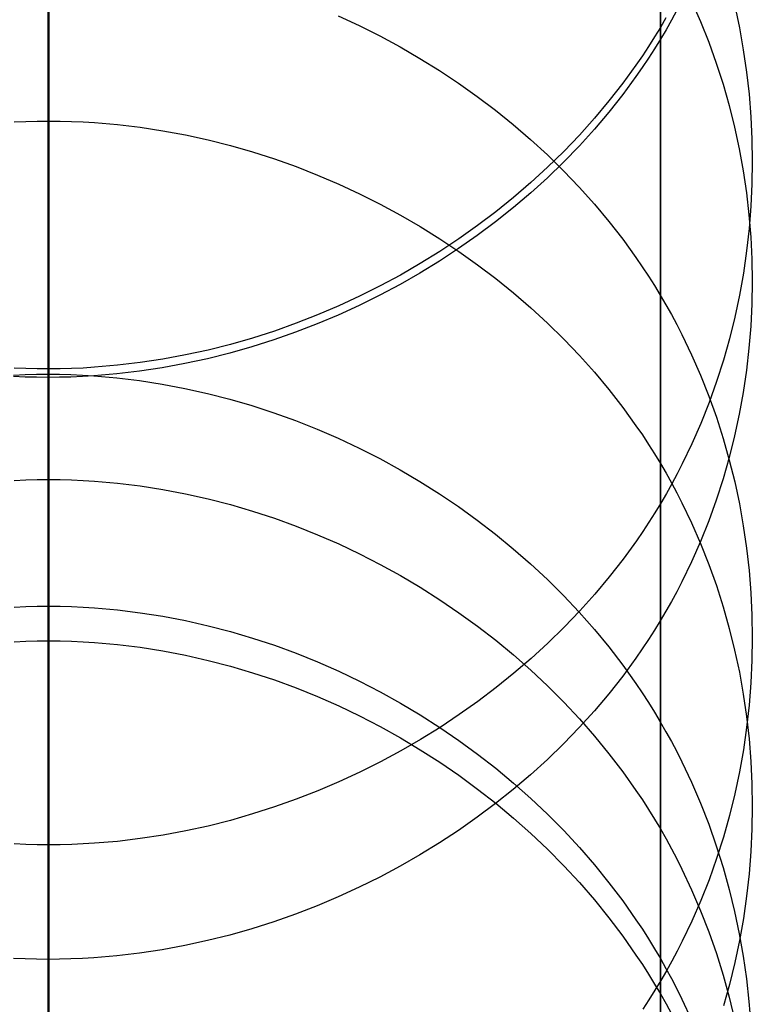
# Model space of a CAD drawing. Extents: x -383 to 1849, y -1185 to -529.
# Tile 428 of 656: x 178 to 194, y -699 to -678. Entities that reach past the tile are written whole.
import ezdxf

# ---------------------------------------------------------------- set-up
doc = ezdxf.new("R2010")
doc.units = 0
doc.layers.add('PREDEFINITO', color=7, linetype='CONTINUOUS')

msp = doc.modelspace()

# ---------------------------------------------------------------- linework, layer by layer
at = {"layer": 'PREDEFINITO'}
for p, q in [((178.642, -589.612), (178.64, -681.505, 343.803)), ((191.635, -597.37), (191.635, -688.817, 342.158)), ((191.636, -612.91), (191.639, -703.456, 338.857)), ((178.656, -620.669), (178.658, -710.772, 337.203)), ((191.636, -684.965, 521.898), (191.636, -642.401, 661.817)), ((191.641, -699.458, 525.784), (191.635, -656.764, 666.183)), ((178.642, -706.703, 527.741), (178.642, -663.935, 668.363)), ((178.656, -680.269, 510.759), (178.656, -677.732, 519.936)), ((192.297, -677.728, 550.105), (192.487, -678.159, 550.233)), ((193.213, -677.829, 284.751), (193.312, -678.293, 284.627)), ((184.8, -678.039, 324.944), (185.244, -678.244, 324.892)), ((191.755, -678.079, 244.241), (191.636, -678.284, 244.186)), ((191.984, -677.92, 594.372), (191.872, -678.127, 594.435)), ((185.244, -678.244, 324.892), (185.681, -678.463, 324.836)), ((191.636, -678.284, 244.186), (191.512, -678.487, 244.132)), ((191.872, -678.127, 594.435), (191.756, -678.332, 594.497)), ((192.487, -678.159, 550.233), (192.662, -678.596, 550.363)), ((185.681, -678.463, 324.836), (186.112, -678.695, 324.777)), ((191.512, -678.487, 244.132), (191.385, -678.687, 244.079)), ((191.756, -678.332, 594.497), (191.636, -678.535, 594.559)), ((193.312, -678.293, 284.627), (193.396, -678.761, 284.503)), ((186.112, -678.695, 324.777), (186.534, -678.94, 324.715)), ((191.385, -678.687, 244.079), (191.254, -678.886, 244.025)), ((191.636, -678.535, 594.559), (191.512, -678.736, 594.62)), ((192.662, -678.596, 550.363), (192.822, -679.039, 550.495)), ((191.254, -678.886, 244.025), (191.119, -679.082, 243.973)), ((191.512, -678.736, 594.62), (191.385, -678.935, 594.68)), ((193.396, -678.761, 284.503), (193.465, -679.231, 284.377)), ((186.534, -678.94, 324.715), (186.948, -679.197, 324.649)), ((191.119, -679.082, 243.973), (190.839, -679.467, 243.87)), ((191.385, -678.935, 594.68), (191.253, -679.131, 594.74)), ((192.822, -679.039, 550.495), (192.967, -679.487, 550.628)), ((186.948, -679.197, 324.649), (187.354, -679.466, 324.581)), ((191.119, -679.325, 594.799), (190.838, -679.707, 594.915)), ((191.253, -679.131, 594.74), (191.119, -679.325, 594.799)), ((193.465, -679.231, 284.377), (193.518, -679.703, 284.251)), ((187.354, -679.466, 324.581), (187.751, -679.748, 324.509)), ((190.839, -679.467, 243.87), (190.546, -679.843, 243.77)), ((192.967, -679.487, 550.628), (193.096, -679.94, 550.763)), ((187.751, -679.748, 324.509), (188.138, -680.041, 324.434)), ((190.838, -679.707, 594.915), (190.544, -680.08, 595.028)), ((193.518, -679.703, 284.251), (193.557, -680.177, 284.125)), ((190.546, -679.843, 243.77), (190.239, -680.21, 243.672)), ((193.096, -679.94, 550.763), (193.21, -680.398, 550.899)), ((188.138, -680.041, 324.434), (188.516, -680.345, 324.357)), ((190.544, -680.08, 595.028), (190.237, -680.443, 595.139)), ((177.926, -680.288, 510.764), (178.169, -680.277, 510.762)), ((178.169, -680.277, 510.762), (178.412, -680.271, 510.76)), ((178.412, -680.271, 510.76), (178.656, -680.269, 510.759)), ((178.656, -680.269, 510.759), (178.9, -680.271, 510.76)), ((178.656, -682.56, 501.584), (178.656, -680.269, 510.759)), ((178.9, -680.271, 510.76), (179.143, -680.277, 510.761)), ((179.143, -680.277, 510.761), (179.386, -680.287, 510.764)), ((179.386, -680.287, 510.764), (179.629, -680.302, 510.768)), ((179.629, -680.302, 510.768), (180.115, -680.343, 510.779)), ((180.115, -680.343, 510.779), (180.599, -680.401, 510.793)), ((188.516, -680.345, 324.357), (188.883, -680.661, 324.277)), ((190.239, -680.21, 243.672), (189.919, -680.567, 243.576)), ((193.557, -680.177, 284.125), (193.58, -680.652, 283.999)), ((180.599, -680.401, 510.793), (181.081, -680.475, 510.812)), ((181.081, -680.475, 510.812), (181.561, -680.564, 510.835)), ((181.561, -680.564, 510.835), (182.037, -680.669, 510.862)), ((189.919, -680.567, 243.576), (189.587, -680.914, 243.484)), ((190.237, -680.443, 595.139), (189.917, -680.796, 595.246)), ((193.21, -680.398, 550.899), (193.309, -680.859, 551.036)), ((182.037, -680.669, 510.862), (182.511, -680.789, 510.892)), ((182.511, -680.789, 510.892), (182.98, -680.924, 510.927)), ((188.883, -680.661, 324.277), (189.239, -680.988, 324.194)), ((193.58, -680.652, 283.999), (193.587, -681.127, 283.872)), ((182.98, -680.924, 510.927), (183.446, -681.073, 510.965)), ((189.239, -680.988, 324.194), (189.583, -681.325, 324.108)), ((189.587, -680.914, 243.484), (189.243, -681.25, 243.394)), ((189.917, -680.796, 595.246), (189.584, -681.14, 595.35)), ((193.309, -680.859, 551.036), (193.393, -681.323, 551.174)), ((183.446, -681.073, 510.965), (183.906, -681.237, 511.007)), ((189.584, -681.14, 595.35), (189.24, -681.473, 595.452)), ((193.587, -681.127, 283.872), (193.58, -681.603, 283.745)), ((183.906, -681.237, 511.007), (184.361, -681.415, 511.052)), ((184.361, -681.415, 511.052), (184.811, -681.607, 511.101)), ((189.243, -681.25, 243.394), (188.888, -681.576, 243.308)), ((189.583, -681.325, 324.108), (189.916, -681.673, 324.019)), ((193.393, -681.323, 551.174), (193.461, -681.79, 551.313)), ((178.64, -681.505, 343.803), (178.64, -683.69, 353.028)), ((184.811, -681.607, 511.101), (185.254, -681.812, 511.154)), ((188.888, -681.576, 243.308), (188.521, -681.89, 243.224)), ((189.24, -681.473, 595.452), (188.884, -681.795, 595.55)), ((193.58, -681.603, 283.745), (193.558, -682.078, 283.619)), ((185.254, -681.812, 511.154), (185.691, -682.031, 511.21)), ((188.884, -681.795, 595.55), (188.517, -682.107, 595.644)), ((189.916, -681.673, 324.019), (190.236, -682.031, 323.928)), ((193.461, -681.79, 551.313), (193.515, -682.259, 551.453)), ((185.691, -682.031, 511.21), (186.12, -682.263, 511.269)), ((188.521, -681.89, 243.224), (188.145, -682.194, 243.143)), ((190.236, -682.031, 323.928), (190.543, -682.398, 323.835)), ((188.145, -682.194, 243.143), (187.758, -682.486, 243.065)), ((188.517, -682.107, 595.644), (188.139, -682.408, 595.736)), ((193.558, -682.078, 283.619), (193.52, -682.552, 283.492)), ((186.12, -682.263, 511.269), (186.542, -682.508, 511.331)), ((188.139, -682.408, 595.736), (187.752, -682.697, 595.824)), ((190.543, -682.398, 323.835), (190.838, -682.776, 323.739)), ((193.515, -682.259, 551.453), (193.553, -682.73, 551.593)), ((178.656, -684.592, 492.4), (178.656, -682.56, 501.584)), ((186.542, -682.508, 511.331), (186.956, -682.765, 511.396)), ((187.758, -682.486, 243.065), (187.362, -682.767, 242.991)), ((193.52, -682.552, 283.492), (193.467, -683.024, 283.366)), ((186.956, -682.765, 511.396), (187.361, -683.034, 511.465)), ((187.362, -682.767, 242.991), (186.956, -683.035, 242.92)), ((187.752, -682.697, 595.824), (187.355, -682.975, 595.908)), ((190.838, -682.776, 323.739), (191.118, -683.162, 323.641)), ((193.553, -682.73, 551.593), (193.576, -683.201, 551.733)), ((186.956, -683.035, 242.92), (186.542, -683.292, 242.852)), ((187.355, -682.975, 595.908), (186.949, -683.241, 595.989)), ((187.361, -683.034, 511.465), (187.758, -683.316, 511.536)), ((193.467, -683.024, 283.366), (193.398, -683.494, 283.241)), ((186.542, -683.292, 242.852), (186.121, -683.536, 242.787)), ((186.949, -683.241, 595.989), (186.535, -683.495, 596.066)), ((191.118, -683.162, 323.641), (191.253, -683.359, 323.591)), ((193.576, -683.201, 551.733), (193.583, -683.673, 551.873)), ((186.535, -683.495, 596.066), (186.112, -683.736, 596.14)), ((187.758, -683.316, 511.536), (188.144, -683.609, 511.611)), ((191.253, -683.359, 323.591), (191.384, -683.558, 323.54)), ((193.398, -683.494, 283.241), (193.315, -683.962, 283.116)), ((178.64, -683.69, 353.028), (178.642, -685.639, 362.259)), ((186.121, -683.536, 242.787), (185.691, -683.767, 242.726)), ((188.144, -683.609, 511.611), (188.521, -683.913, 511.688)), ((191.384, -683.558, 323.54), (191.511, -683.759, 323.489)), ((193.583, -683.673, 551.873), (193.576, -684.146, 552.014)), ((185.691, -683.767, 242.726), (185.254, -683.985, 242.668)), ((186.112, -683.736, 596.14), (185.682, -683.965, 596.209)), ((188.521, -683.913, 511.688), (188.887, -684.229, 511.768)), ((191.511, -683.759, 323.489), (191.635, -683.962, 323.437)), ((185.254, -683.985, 242.668), (184.811, -684.19, 242.613)), ((185.682, -683.965, 596.209), (185.245, -684.181, 596.275)), ((191.635, -683.962, 323.437), (191.755, -684.168, 323.385)), ((193.315, -683.962, 283.116), (193.216, -684.426, 282.993)), ((184.811, -684.19, 242.613), (184.361, -684.381, 242.563)), ((185.245, -684.181, 596.275), (184.801, -684.384, 596.337)), ((188.887, -684.229, 511.768), (189.243, -684.556, 511.851)), ((191.755, -684.168, 323.385), (191.871, -684.375, 323.332)), ((193.576, -684.146, 552.014), (193.553, -684.617, 552.154)), ((184.361, -684.381, 242.563), (183.906, -684.559, 242.516)), ((184.801, -684.384, 596.337), (184.351, -684.573, 596.394)), ((191.871, -684.375, 323.332), (191.984, -684.585, 323.279)), ((193.216, -684.426, 282.993), (193.102, -684.887, 282.87)), ((178.656, -686.363, 483.198), (178.656, -684.592, 492.4)), ((183.446, -684.723, 242.472), (182.98, -684.872, 242.433)), ((183.895, -684.749, 596.448), (183.434, -684.911, 596.497)), ((183.906, -684.559, 242.516), (183.446, -684.723, 242.472)), ((184.351, -684.573, 596.394), (183.895, -684.749, 596.448)), ((189.243, -684.556, 511.851), (189.587, -684.893, 511.936)), ((191.984, -684.585, 323.279), (192.092, -684.796, 323.225)), ((193.553, -684.617, 552.154), (193.515, -685.088, 552.294)), ((182.98, -684.872, 242.433), (182.511, -685.006, 242.397)), ((183.434, -684.911, 596.497), (182.968, -685.059, 596.542)), ((189.587, -684.893, 511.936), (189.919, -685.241, 512.024)), ((191.636, -687.532, 512.602), (191.636, -684.965, 521.898)), ((192.092, -684.796, 323.225), (192.298, -685.225, 323.116)), ((193.102, -684.887, 282.87), (192.973, -685.343, 282.748)), ((182.037, -685.126, 242.366), (181.561, -685.231, 242.338)), ((182.511, -685.006, 242.397), (182.037, -685.126, 242.366)), ((182.968, -685.059, 596.542), (182.498, -685.192, 596.582)), ((193.515, -685.088, 552.294), (193.462, -685.557, 552.433)), ((181.081, -685.32, 242.315), (180.599, -685.394, 242.295)), ((181.561, -685.231, 242.338), (181.081, -685.32, 242.315)), ((182.024, -685.311, 596.618), (181.547, -685.414, 596.65)), ((182.498, -685.192, 596.582), (182.024, -685.311, 596.618)), ((189.919, -685.241, 512.024), (190.239, -685.599, 512.115)), ((192.298, -685.225, 323.116), (192.489, -685.66, 323.006)), ((192.973, -685.343, 282.748), (192.829, -685.795, 282.627)), ((178.169, -685.518, 242.262), (177.926, -685.508, 242.265)), ((178.413, -685.524, 242.261), (178.169, -685.518, 242.262)), ((178.656, -685.527, 242.26), (178.413, -685.524, 242.261)), ((178.9, -685.524, 242.261), (178.656, -685.527, 242.26)), ((179.143, -685.518, 242.262), (178.9, -685.524, 242.261)), ((179.386, -685.508, 242.265), (179.143, -685.518, 242.262)), ((179.63, -685.493, 242.269), (179.386, -685.508, 242.265)), ((180.115, -685.451, 242.28), (179.63, -685.493, 242.269)), ((180.585, -685.575, 596.699), (180.101, -685.633, 596.716)), ((180.599, -685.394, 242.295), (180.115, -685.451, 242.28)), ((181.067, -685.503, 596.677), (180.585, -685.575, 596.699)), ((181.547, -685.414, 596.65), (181.067, -685.503, 596.677)), ((193.462, -685.557, 552.433), (193.393, -686.024, 552.572)), ((177.912, -685.658, 362.255), (178.155, -685.647, 362.257)), ((178.155, -685.699, 596.736), (177.912, -685.688, 596.733)), ((178.155, -685.647, 362.257), (178.398, -685.641, 362.258)), ((178.398, -685.705, 596.738), (178.155, -685.699, 596.736)), ((178.398, -685.641, 362.258), (178.642, -685.639, 362.259)), ((178.642, -685.707, 596.739), (178.398, -685.705, 596.738)), ((178.642, -685.639, 362.259), (178.885, -685.641, 362.258)), ((178.642, -685.639, 362.259), (178.645, -687.294, 371.512)), ((178.885, -685.705, 596.738), (178.642, -685.707, 596.739)), ((178.885, -685.641, 362.258), (179.129, -685.647, 362.257)), ((179.129, -685.699, 596.736), (178.885, -685.705, 596.738)), ((179.129, -685.647, 362.257), (179.372, -685.658, 362.255)), ((179.372, -685.688, 596.733), (179.129, -685.699, 596.736)), ((179.372, -685.658, 362.255), (179.615, -685.673, 362.253)), ((179.615, -685.674, 596.729), (179.372, -685.688, 596.733)), ((180.101, -685.633, 596.716), (179.615, -685.674, 596.729)), ((179.615, -685.673, 362.253), (180.101, -685.715, 362.245)), ((180.101, -685.715, 362.245), (180.585, -685.774, 362.234)), ((180.585, -685.774, 362.234), (181.067, -685.849, 362.221)), ((190.239, -685.599, 512.115), (190.546, -685.967, 512.208)), ((192.489, -685.66, 323.006), (192.664, -686.102, 322.893)), ((192.829, -685.795, 282.627), (192.669, -686.241, 282.508)), ((181.067, -685.849, 362.221), (181.547, -685.94, 362.204)), ((181.547, -685.94, 362.204), (182.024, -686.046, 362.185)), ((190.546, -685.967, 512.208), (190.839, -686.344, 512.303)), ((182.024, -686.046, 362.185), (182.498, -686.168, 362.163)), ((182.498, -686.168, 362.163), (182.968, -686.305, 362.138)), ((192.664, -686.102, 322.893), (192.824, -686.549, 322.779)), ((193.393, -686.024, 552.572), (193.309, -686.488, 552.71)), ((178.656, -687.874, 473.97), (178.656, -686.363, 483.198)), ((182.968, -686.305, 362.138), (183.434, -686.457, 362.111)), ((190.839, -686.344, 512.303), (191.119, -686.731, 512.401)), ((192.669, -686.241, 282.508), (192.494, -686.682, 282.391)), ((183.434, -686.457, 362.111), (183.895, -686.623, 362.08)), ((183.895, -686.623, 362.08), (184.35, -686.804, 362.048)), ((192.824, -686.549, 322.779), (192.969, -687.002, 322.664)), ((193.309, -686.488, 552.71), (193.211, -686.949, 552.847)), ((184.35, -686.804, 362.048), (184.801, -686.999, 362.012)), ((191.119, -686.731, 512.401), (191.254, -686.928, 512.45)), ((192.494, -686.682, 282.391), (192.304, -687.116, 282.275)), ((184.801, -686.999, 362.012), (185.244, -687.208, 361.974)), ((191.254, -686.928, 512.45), (191.385, -687.127, 512.5)), ((192.969, -687.002, 322.664), (193.098, -687.46, 322.548)), ((193.211, -686.949, 552.847), (193.096, -687.406, 552.983)), ((185.244, -687.208, 361.974), (185.682, -687.43, 361.934)), ((191.385, -687.127, 512.5), (191.512, -687.328, 512.551)), ((192.304, -687.116, 282.275), (192.099, -687.543, 282.16)), ((178.645, -687.294, 371.512), (178.649, -688.656, 380.788)), ((185.682, -687.43, 361.934), (186.112, -687.665, 361.891)), ((191.512, -687.328, 512.551), (191.636, -687.532, 512.602)), ((193.096, -687.406, 552.983), (192.967, -687.859, 553.118)), ((193.098, -687.46, 322.548), (193.213, -687.922, 322.431)), ((186.112, -687.665, 361.891), (186.534, -687.913, 361.846)), ((191.636, -689.858, 503.273), (191.636, -687.532, 512.602)), ((191.636, -687.532, 512.602), (191.756, -687.737, 512.654)), ((192.099, -687.543, 282.16), (191.991, -687.754, 282.104)), ((177.926, -687.894, 473.973), (178.169, -687.883, 473.971)), ((178.169, -687.883, 473.971), (178.412, -687.876, 473.97)), ((178.412, -687.876, 473.97), (178.656, -687.874, 473.97)), ((178.656, -687.874, 473.97), (178.899, -687.876, 473.97)), ((178.656, -689.122, 464.707), (178.656, -687.874, 473.97)), ((178.899, -687.876, 473.97), (179.143, -687.882, 473.971)), ((179.143, -687.882, 473.971), (179.386, -687.893, 473.972)), ((179.386, -687.893, 473.972), (179.629, -687.908, 473.975)), ((191.756, -687.737, 512.654), (191.872, -687.945, 512.706)), ((191.991, -687.754, 282.104), (191.879, -687.963, 282.048)), ((192.967, -687.859, 553.118), (192.822, -688.308, 553.251)), ((179.629, -687.908, 473.975), (180.115, -687.95, 473.981)), ((180.115, -687.95, 473.981), (180.599, -688.009, 473.99)), ((180.599, -688.009, 473.99), (181.081, -688.084, 474.001)), ((181.081, -688.084, 474.001), (181.561, -688.175, 474.015)), ((186.534, -687.913, 361.846), (186.949, -688.174, 361.799)), ((191.879, -687.963, 282.048), (191.763, -688.17, 281.993)), ((191.872, -687.945, 512.706), (191.984, -688.154, 512.759)), ((193.213, -687.922, 322.431), (193.312, -688.388, 322.312)), ((181.561, -688.175, 474.015), (182.037, -688.282, 474.03)), ((182.037, -688.282, 474.03), (182.511, -688.405, 474.049)), ((186.949, -688.174, 361.799), (187.355, -688.448, 361.749)), ((191.763, -688.17, 281.993), (191.643, -688.375, 281.938)), ((191.984, -688.154, 512.759), (192.093, -688.366, 512.812)), ((192.822, -688.308, 553.251), (192.663, -688.751, 553.383)), ((182.511, -688.405, 474.049), (182.98, -688.543, 474.069)), ((187.355, -688.448, 361.749), (187.751, -688.733, 361.697)), ((191.643, -688.375, 281.938), (191.519, -688.578, 281.884)), ((192.093, -688.366, 512.812), (192.298, -688.795, 512.92)), ((193.312, -688.388, 322.312), (193.396, -688.856, 322.193)), ((178.649, -688.656, 380.788), (178.653, -689.74, 390.086)), ((182.98, -688.543, 474.069), (183.446, -688.695, 474.092)), ((183.446, -688.695, 474.092), (183.906, -688.862, 474.117)), ((191.519, -688.578, 281.884), (191.392, -688.778, 281.83)), ((183.906, -688.862, 474.117), (184.361, -689.044, 474.144)), ((187.751, -688.733, 361.697), (188.139, -689.031, 361.643)), ((191.392, -688.778, 281.83), (191.261, -688.977, 281.777)), ((191.635, -688.817, 342.158), (191.635, -691.033, 351.525)), ((192.298, -688.795, 512.92), (192.488, -689.23, 513.03)), ((192.663, -688.751, 553.383), (192.488, -689.188, 553.513)), ((193.396, -688.856, 322.193), (193.465, -689.328, 322.073)), ((178.656, -690.108, 455.415), (178.656, -689.122, 464.707)), ((184.361, -689.044, 474.144), (184.811, -689.24, 474.173)), ((188.139, -689.031, 361.643), (188.516, -689.34, 361.587)), ((191.261, -688.977, 281.777), (191.127, -689.173, 281.724)), ((184.811, -689.24, 474.173), (185.254, -689.45, 474.204)), ((188.516, -689.34, 361.587), (188.883, -689.661, 361.529)), ((191.127, -689.173, 281.724), (190.847, -689.559, 281.621)), ((192.488, -689.188, 553.513), (192.297, -689.619, 553.642)), ((192.488, -689.23, 513.03), (192.664, -689.672, 513.141)), ((193.465, -689.328, 322.073), (193.518, -689.802, 321.953)), ((185.254, -689.45, 474.204), (185.691, -689.673, 474.237)), ((190.847, -689.559, 281.621), (190.553, -689.935, 281.52)), ((178.653, -689.74, 390.086), (178.656, -690.56, 399.403)), ((185.691, -689.673, 474.237), (186.12, -689.91, 474.273)), ((188.883, -689.661, 361.529), (189.239, -689.992, 361.468)), ((192.297, -689.619, 553.642), (192.092, -690.043, 553.768)), ((192.664, -689.672, 513.141), (192.824, -690.12, 513.253)), ((186.12, -689.91, 474.273), (186.542, -690.159, 474.31)), ((190.553, -689.935, 281.52), (190.246, -690.302, 281.421)), ((191.636, -691.929, 493.908), (191.636, -689.858, 503.273)), ((193.518, -689.802, 321.953), (193.557, -690.277, 321.832)), ((178.656, -690.833, 446.1), (178.656, -690.108, 455.415)), ((186.542, -690.159, 474.31), (186.956, -690.422, 474.349)), ((189.239, -689.992, 361.468), (189.583, -690.335, 361.406)), ((192.092, -690.043, 553.768), (191.983, -690.252, 553.83)), ((192.824, -690.12, 513.253), (192.968, -690.574, 513.367)), ((189.583, -690.335, 361.406), (189.916, -690.688, 361.342)), ((190.246, -690.302, 281.421), (189.926, -690.659, 281.325)), ((191.983, -690.252, 553.83), (191.871, -690.459, 553.892)), ((193.557, -690.277, 321.832), (193.58, -690.753, 321.711)), ((177.926, -690.579, 399.402), (178.169, -690.569, 399.402)), ((178.169, -690.569, 399.402), (178.413, -690.562, 399.403)), ((178.413, -690.562, 399.403), (178.656, -690.56, 399.403)), ((178.656, -690.56, 399.403), (178.9, -690.562, 399.403)), ((178.656, -690.56, 399.403), (178.658, -691.126, 408.736)), ((178.9, -690.562, 399.403), (179.143, -690.569, 399.402)), ((179.143, -690.569, 399.402), (179.386, -690.579, 399.402)), ((179.386, -690.579, 399.402), (179.629, -690.594, 399.401)), ((179.629, -690.594, 399.401), (180.115, -690.637, 399.397)), ((186.956, -690.422, 474.349), (187.361, -690.697, 474.39)), ((191.871, -690.459, 553.892), (191.755, -690.665, 553.953)), ((192.968, -690.574, 513.367), (193.098, -691.032, 513.482)), ((180.115, -690.637, 399.397), (180.599, -690.697, 399.393)), ((180.599, -690.697, 399.393), (181.081, -690.773, 399.388)), ((181.081, -690.773, 399.388), (181.56, -690.865, 399.381)), ((187.361, -690.697, 474.39), (187.758, -690.984, 474.432)), ((189.926, -690.659, 281.325), (189.594, -691.006, 281.232)), ((189.916, -690.688, 361.342), (190.236, -691.051, 361.276)), ((191.755, -690.665, 553.953), (191.635, -690.868, 554.013)), ((193.58, -690.753, 321.711), (193.587, -691.23, 321.59)), ((178.656, -691.295, 436.767), (178.656, -690.833, 446.1)), ((181.56, -690.865, 399.381), (182.037, -690.973, 399.373)), ((182.037, -690.973, 399.373), (182.511, -691.096, 399.364)), ((187.758, -690.984, 474.432), (188.144, -691.283, 474.477)), ((189.594, -691.006, 281.232), (189.25, -691.342, 281.142)), ((191.635, -690.868, 554.013), (191.511, -691.069, 554.073)), ((178.658, -691.126, 408.736), (178.658, -691.439, 418.079)), ((182.511, -691.096, 399.364), (182.98, -691.235, 399.354)), ((182.98, -691.235, 399.354), (183.445, -691.389, 399.343)), ((190.236, -691.051, 361.276), (190.544, -691.424, 361.208)), ((191.511, -691.069, 554.073), (191.384, -691.268, 554.133)), ((191.635, -691.033, 351.525), (191.635, -693.013, 360.918)), ((193.098, -691.032, 513.482), (193.212, -691.494, 513.598)), ((193.587, -691.23, 321.59), (193.58, -691.707, 321.469)), ((177.926, -691.315, 436.768), (178.169, -691.304, 436.768)), ((178.169, -691.304, 436.768), (178.413, -691.297, 436.768)), ((178.413, -691.297, 436.768), (178.656, -691.295, 436.767)), ((178.656, -691.295, 436.767), (178.9, -691.297, 436.768)), ((178.657, -691.497, 427.425), (178.656, -691.295, 436.767)), ((178.658, -691.439, 418.079), (178.657, -691.497, 427.425)), ((178.9, -691.297, 436.768), (179.143, -691.304, 436.768)), ((179.143, -691.304, 436.768), (179.386, -691.314, 436.768)), ((179.386, -691.314, 436.768), (179.63, -691.329, 436.769)), ((179.63, -691.329, 436.769), (180.115, -691.372, 436.771)), ((180.115, -691.372, 436.771), (180.599, -691.431, 436.773)), ((180.599, -691.431, 436.773), (181.081, -691.507, 436.776)), ((183.445, -691.389, 399.343), (183.906, -691.558, 399.331)), ((188.144, -691.283, 474.477), (188.521, -691.594, 474.523)), ((189.25, -691.342, 281.142), (188.894, -691.668, 281.054)), ((190.544, -691.424, 361.208), (190.838, -691.808, 361.138)), ((191.384, -691.268, 554.133), (191.253, -691.465, 554.191)), ((181.081, -691.507, 436.776), (181.561, -691.6, 436.78)), ((181.561, -691.6, 436.78), (182.037, -691.708, 436.784)), ((183.906, -691.558, 399.331), (184.361, -691.741, 399.317)), ((188.521, -691.594, 474.523), (188.887, -691.916, 474.571)), ((191.253, -691.465, 554.191), (191.118, -691.66, 554.249)), ((193.212, -691.494, 513.598), (193.312, -691.96, 513.715)), ((182.037, -691.708, 436.784), (182.511, -691.831, 436.789)), ((182.511, -691.831, 436.789), (182.98, -691.971, 436.794)), ((184.361, -691.741, 399.317), (184.811, -691.939, 399.303)), ((188.894, -691.668, 281.054), (188.528, -691.983, 280.969)), ((191.118, -691.66, 554.249), (190.838, -692.042, 554.363)), ((190.838, -691.808, 361.138), (191.118, -692.2, 361.066)), ((193.58, -691.707, 321.469), (193.558, -692.184, 321.347)), ((182.98, -691.971, 436.794), (183.446, -692.125, 436.8)), ((184.811, -691.939, 399.303), (185.254, -692.15, 399.288)), ((188.528, -691.983, 280.969), (188.151, -692.287, 280.887)), ((188.887, -691.916, 474.571), (189.243, -692.25, 474.621)), ((190.838, -692.042, 554.363), (190.544, -692.415, 554.474)), ((191.636, -693.74, 484.507), (191.636, -691.929, 493.908)), ((193.312, -691.96, 513.715), (193.396, -692.429, 513.832)), ((183.446, -692.125, 436.8), (183.906, -692.294, 436.807)), ((185.254, -692.15, 399.288), (185.691, -692.375, 399.271)), ((189.243, -692.25, 474.621), (189.587, -692.594, 474.672)), ((191.118, -692.2, 361.066), (191.253, -692.4, 361.03)), ((193.558, -692.184, 321.347), (193.52, -692.659, 321.227)), ((183.906, -692.294, 436.807), (184.361, -692.477, 436.814)), ((184.361, -692.477, 436.814), (184.811, -692.675, 436.822)), ((185.691, -692.375, 399.271), (186.12, -692.614, 399.254)), ((188.151, -692.287, 280.887), (187.764, -692.579, 280.808)), ((190.544, -692.415, 554.474), (190.236, -692.779, 554.583)), ((191.253, -692.4, 361.03), (191.384, -692.602, 360.993)), ((193.396, -692.429, 513.832), (193.464, -692.901, 513.95)), ((184.811, -692.675, 436.822), (185.254, -692.887, 436.83)), ((186.12, -692.614, 399.254), (186.542, -692.865, 399.235)), ((187.764, -692.579, 280.808), (187.368, -692.86, 280.733)), ((189.587, -692.594, 474.672), (189.919, -692.949, 474.725)), ((191.384, -692.602, 360.993), (191.511, -692.806, 360.956)), ((193.52, -692.659, 321.227), (193.467, -693.133, 321.106)), ((185.254, -692.887, 436.83), (185.691, -693.113, 436.838)), ((186.542, -692.865, 399.235), (186.956, -693.13, 399.216)), ((187.368, -692.86, 280.733), (186.962, -693.129, 280.66)), ((190.236, -692.779, 554.583), (189.916, -693.133, 554.688)), ((191.511, -692.806, 360.956), (191.635, -693.013, 360.918)), ((193.464, -692.901, 513.95), (193.518, -693.375, 514.069)), ((185.691, -693.113, 436.838), (186.12, -693.352, 436.848)), ((189.919, -692.949, 474.725), (190.239, -693.314, 474.779)), ((191.635, -693.013, 360.918), (191.635, -694.698, 370.352)), ((191.635, -693.013, 360.918), (191.755, -693.221, 360.88)), ((186.962, -693.129, 280.66), (186.548, -693.386, 280.591)), ((186.956, -693.13, 399.216), (187.362, -693.407, 399.195)), ((189.916, -693.133, 554.688), (189.583, -693.477, 554.791)), ((190.239, -693.314, 474.779), (190.546, -693.689, 474.835)), ((191.755, -693.221, 360.88), (191.871, -693.432, 360.842)), ((193.467, -693.133, 321.106), (193.398, -693.605, 320.986)), ((186.12, -693.352, 436.848), (186.542, -693.604, 436.857)), ((186.548, -693.386, 280.591), (186.126, -693.63, 280.525)), ((187.362, -693.407, 399.195), (187.758, -693.697, 399.174)), ((189.583, -693.477, 554.791), (189.239, -693.81, 554.89)), ((191.871, -693.432, 360.842), (191.983, -693.645, 360.803)), ((193.518, -693.375, 514.069), (193.556, -693.851, 514.188)), ((186.126, -693.63, 280.525), (185.696, -693.861, 280.462)), ((186.542, -693.604, 436.857), (186.956, -693.869, 436.867)), ((187.758, -693.697, 399.174), (188.145, -693.998, 399.152)), ((190.546, -693.689, 474.835), (190.839, -694.074, 474.892)), ((191.636, -695.285, 475.072), (191.636, -693.74, 484.507)), ((191.983, -693.645, 360.803), (192.092, -693.86, 360.764)), ((193.398, -693.605, 320.986), (193.315, -694.074, 320.867)), ((185.696, -693.861, 280.462), (185.259, -694.08, 280.403)), ((186.956, -693.869, 436.867), (187.361, -694.147, 436.878)), ((189.239, -693.81, 554.89), (188.883, -694.133, 554.987)), ((192.092, -693.86, 360.764), (192.297, -694.295, 360.684)), ((193.556, -693.851, 514.188), (193.58, -694.328, 514.308)), ((185.259, -694.08, 280.403), (184.815, -694.285, 280.348)), ((187.361, -694.147, 436.878), (187.758, -694.437, 436.889)), ((188.145, -693.998, 399.152), (188.521, -694.312, 399.128)), ((188.883, -694.133, 554.987), (188.516, -694.445, 555.08)), ((190.839, -694.074, 474.892), (191.119, -694.469, 474.951)), ((193.315, -694.074, 320.867), (193.216, -694.54, 320.749)), ((184.815, -694.285, 280.348), (184.365, -694.476, 280.296)), ((188.521, -694.312, 399.128), (188.888, -694.636, 399.104)), ((192.297, -694.295, 360.684), (192.488, -694.737, 360.604)), ((193.58, -694.328, 514.308), (193.587, -694.805, 514.427)), ((184.365, -694.476, 280.296), (183.91, -694.654, 280.248)), ((187.758, -694.437, 436.889), (188.144, -694.739, 436.9)), ((188.516, -694.445, 555.08), (188.139, -694.746, 555.17)), ((191.119, -694.469, 474.951), (191.254, -694.669, 474.98)), ((193.216, -694.54, 320.749), (193.102, -695.002, 320.631)), ((183.91, -694.654, 280.248), (183.449, -694.818, 280.203)), ((188.139, -694.746, 555.17), (187.751, -695.036, 555.256)), ((188.144, -694.739, 436.9), (188.521, -695.053, 436.912)), ((188.888, -694.636, 399.104), (189.243, -694.972, 399.079)), ((191.254, -694.669, 474.98), (191.385, -694.873, 475.011)), ((191.635, -694.698, 370.352), (191.635, -696.089, 379.822)), ((192.488, -694.737, 360.604), (192.663, -695.186, 360.522)), ((182.983, -694.967, 280.163), (182.513, -695.102, 280.126)), ((183.449, -694.818, 280.203), (182.983, -694.967, 280.163)), ((189.243, -694.972, 399.079), (189.587, -695.32, 399.053)), ((191.385, -694.873, 475.011), (191.512, -695.078, 475.041)), ((193.587, -694.805, 514.427), (193.58, -695.283, 514.547)), ((182.513, -695.102, 280.126), (182.04, -695.222, 280.094)), ((187.751, -695.036, 555.256), (187.355, -695.314, 555.339)), ((188.521, -695.053, 436.912), (188.887, -695.379, 436.924)), ((191.512, -695.078, 475.041), (191.636, -695.285, 475.072)), ((192.663, -695.186, 360.522), (192.822, -695.641, 360.439)), ((193.102, -695.002, 320.631), (192.973, -695.46, 320.515)), ((181.563, -695.326, 280.066), (181.083, -695.416, 280.041)), ((182.04, -695.222, 280.094), (181.563, -695.326, 280.066)), ((187.355, -695.314, 555.339), (186.949, -695.581, 555.419)), ((188.887, -695.379, 436.924), (189.243, -695.716, 436.937)), ((189.587, -695.32, 399.053), (189.919, -695.677, 399.027)), ((191.636, -696.562, 465.604), (191.636, -695.285, 475.072)), ((191.636, -695.285, 475.072), (191.756, -695.495, 475.103)), ((193.58, -695.283, 514.547), (193.558, -695.76, 514.666)), ((178.169, -695.614, 279.987), (177.926, -695.603, 279.99)), ((178.413, -695.62, 279.986), (178.169, -695.614, 279.987)), ((178.656, -695.622, 279.985), (178.413, -695.62, 279.986)), ((178.9, -695.62, 279.986), (178.656, -695.622, 279.985)), ((179.144, -695.614, 279.987), (178.9, -695.62, 279.986)), ((179.387, -695.603, 279.99), (179.144, -695.614, 279.987)), ((179.63, -695.589, 279.994), (179.387, -695.603, 279.99)), ((180.116, -695.547, 280.006), (179.63, -695.589, 279.994)), ((180.6, -695.49, 280.021), (180.116, -695.547, 280.006)), ((181.083, -695.416, 280.041), (180.6, -695.49, 280.021)), ((186.949, -695.581, 555.419), (186.534, -695.835, 555.495)), ((191.756, -695.495, 475.103), (191.872, -695.707, 475.135)), ((192.973, -695.46, 320.515), (192.829, -695.913, 320.4)), ((189.243, -695.716, 436.937), (189.587, -696.064, 436.95)), ((189.919, -695.677, 399.027), (190.239, -696.046, 398.999)), ((191.872, -695.707, 475.135), (191.984, -695.92, 475.166)), ((192.822, -695.641, 360.439), (192.967, -696.101, 360.355)), ((193.558, -695.76, 514.666), (193.52, -696.235, 514.786)), ((186.534, -695.835, 555.495), (186.112, -696.077, 555.567)), ((191.984, -695.92, 475.166), (192.093, -696.136, 475.199)), ((192.829, -695.913, 320.4), (192.669, -696.361, 320.286)), ((186.112, -696.077, 555.567), (185.682, -696.306, 555.635)), ((189.587, -696.064, 436.95), (189.919, -696.422, 436.963)), ((190.239, -696.046, 398.999), (190.546, -696.424, 398.971)), ((191.635, -696.089, 379.822), (191.635, -697.196, 389.324)), ((192.093, -696.136, 475.199), (192.298, -696.573, 475.264)), ((192.967, -696.101, 360.355), (193.096, -696.566, 360.27)), ((193.52, -696.235, 514.786), (193.467, -696.71, 514.904)), ((185.682, -696.306, 555.635), (185.244, -696.522, 555.7)), ((189.919, -696.422, 436.963), (190.239, -696.791, 436.977)), ((190.546, -696.424, 398.971), (190.839, -696.812, 398.941)), ((192.669, -696.361, 320.286), (192.494, -696.802, 320.174)), ((185.244, -696.522, 555.7), (184.8, -696.725, 555.761)), ((191.636, -697.57, 456.107), (191.636, -696.562, 465.604)), ((192.298, -696.573, 475.264), (192.488, -697.018, 475.33)), ((193.096, -696.566, 360.27), (193.211, -697.035, 360.184)), ((184.8, -696.725, 555.761), (184.35, -696.915, 555.817)), ((190.239, -696.791, 436.977), (190.546, -697.17, 436.991)), ((190.839, -696.812, 398.941), (191.119, -697.21, 398.912)), ((192.494, -696.802, 320.174), (192.304, -697.238, 320.063)), ((193.467, -696.71, 514.904), (193.399, -697.182, 515.023)), ((184.35, -696.915, 555.817), (183.895, -697.091, 555.87)), ((192.488, -697.018, 475.33), (192.664, -697.468, 475.397)), ((193.211, -697.035, 360.184), (193.309, -697.508, 360.098)), ((183.434, -697.253, 555.918), (182.968, -697.401, 555.962)), ((183.895, -697.091, 555.87), (183.434, -697.253, 555.918)), ((190.546, -697.17, 436.991), (190.839, -697.559, 437.005)), ((191.119, -697.21, 398.912), (191.254, -697.413, 398.896)), ((191.635, -697.196, 389.324), (191.636, -698.034, 398.849)), ((192.304, -697.238, 320.063), (192.099, -697.667, 319.954)), ((193.399, -697.182, 515.023), (193.315, -697.651, 515.14)), ((182.968, -697.401, 555.962), (182.498, -697.534, 556.002)), ((191.254, -697.413, 398.896), (191.385, -697.617, 398.881)), ((192.664, -697.468, 475.397), (192.824, -697.925, 475.465)), ((182.024, -697.653, 556.038), (181.547, -697.757, 556.069)), ((182.498, -697.534, 556.002), (182.024, -697.653, 556.038)), ((190.839, -697.559, 437.005), (191.119, -697.958, 437.019)), ((191.385, -697.617, 398.881), (191.512, -697.825, 398.865)), ((191.636, -698.31, 446.587), (191.636, -697.57, 456.107)), ((192.099, -697.667, 319.954), (191.991, -697.878, 319.901)), ((193.315, -697.651, 515.14), (193.217, -698.117, 515.257)), ((193.309, -697.508, 360.098), (193.393, -697.985, 360.011)), ((180.585, -697.918, 556.117), (180.101, -697.975, 556.134)), ((181.067, -697.845, 556.095), (180.585, -697.918, 556.117)), ((181.547, -697.757, 556.069), (181.067, -697.845, 556.095)), ((191.512, -697.825, 398.865), (191.636, -698.034, 398.849)), ((191.991, -697.878, 319.901), (191.879, -698.088, 319.847)), ((178.155, -698.041, 556.154), (177.912, -698.031, 556.151)), ((178.398, -698.048, 556.156), (178.155, -698.041, 556.154)), ((178.642, -698.05, 556.157), (178.398, -698.048, 556.156)), ((178.885, -698.048, 556.156), (178.642, -698.05, 556.157)), ((179.129, -698.041, 556.154), (178.885, -698.048, 556.156)), ((179.372, -698.031, 556.151), (179.129, -698.041, 556.154)), ((179.615, -698.017, 556.147), (179.372, -698.031, 556.151)), ((180.101, -697.975, 556.134), (179.615, -698.017, 556.147)), ((191.119, -697.958, 437.019), (191.254, -698.161, 437.027)), ((191.636, -698.034, 398.849), (191.636, -698.612, 408.392)), ((191.636, -698.034, 398.849), (191.755, -698.245, 398.833)), ((191.879, -698.088, 319.847), (191.763, -698.296, 319.795)), ((192.824, -697.925, 475.465), (192.968, -698.387, 475.533)), ((193.217, -698.117, 515.257), (193.103, -698.58, 515.373)), ((193.393, -697.985, 360.011), (193.462, -698.464, 359.923)), ((191.254, -698.161, 437.027), (191.385, -698.366, 437.034)), ((191.636, -698.783, 437.049), (191.636, -698.31, 446.587)), ((191.763, -698.296, 319.795), (191.643, -698.501, 319.742)), ((191.755, -698.245, 398.833), (191.871, -698.459, 398.817)), ((191.385, -698.366, 437.034), (191.512, -698.573, 437.042)), ((191.643, -698.501, 319.742), (191.519, -698.705, 319.691)), ((191.871, -698.459, 398.817), (191.984, -698.675, 398.801)), ((192.968, -698.387, 475.533), (193.098, -698.855, 475.603)), ((193.462, -698.464, 359.923), (193.515, -698.945, 359.835)), ((191.519, -698.705, 319.691), (191.392, -698.906, 319.64)), ((191.512, -698.573, 437.042), (191.636, -698.783, 437.049)), ((191.636, -698.612, 408.392), (191.636, -698.932, 417.944)), ((191.984, -698.675, 398.801), (192.092, -698.892, 398.784)), ((193.103, -698.58, 515.373), (192.974, -699.038, 515.488)), ((191.392, -698.906, 319.64), (191.261, -699.105, 319.589)), ((191.636, -698.989, 427.499), (191.636, -698.783, 437.049)), ((191.636, -698.783, 437.049), (191.756, -698.995, 437.057)), ((191.636, -698.932, 417.944), (191.636, -698.989, 427.499)), ((192.092, -698.892, 398.784), (192.297, -699.333, 398.751)), ((193.098, -698.855, 475.603), (193.212, -699.326, 475.673)), ((193.515, -698.945, 359.835), (193.553, -699.428, 359.747)), ((191.756, -698.995, 437.057), (191.872, -699.209, 437.065))]:
    msp.add_line(p, q, dxfattribs=at)
at = {"layer": 'PREDEFINITO', "extrusion": (-0.955446, 0.295166, 0.000257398)}
msp.add_arc((547.868, 664.095, -344.105), 64.613, 180.00601, 359.99399, dxfattribs=at)
at = {"layer": 'PREDEFINITO', "extrusion": (0.955446, -0.295166, 0.000257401)}
msp.add_arc((-547.868, 663.905, 344.447), 64.613, 0.00601, 179.99399, dxfattribs=at)

doc.saveas('drawing.dxf')
